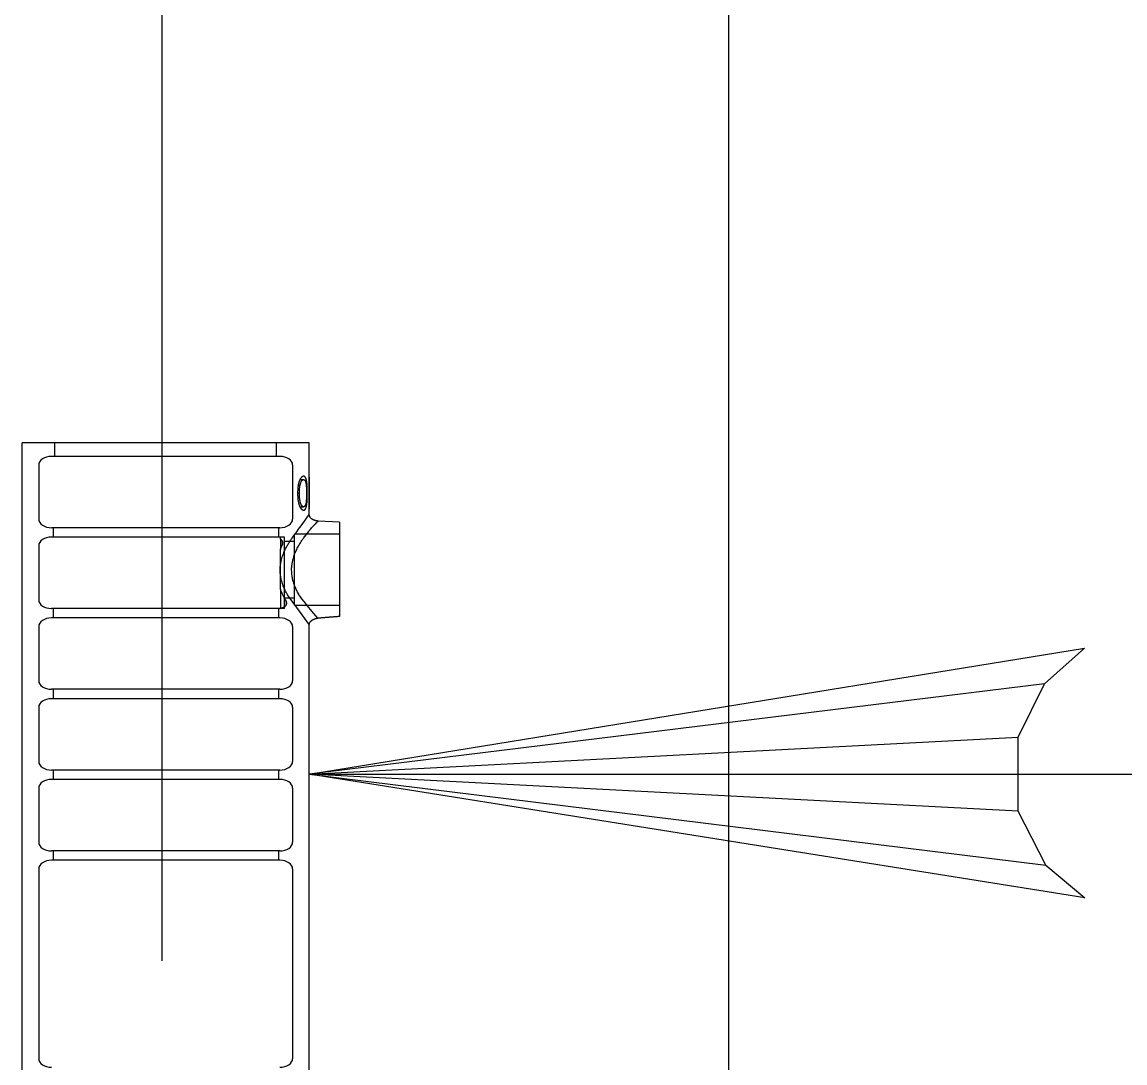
# Model space of a CAD drawing. Extents: x 641328 to 643024, y 298283 to 300065.
# Drawn here: x 641583.84 to 641589.24, y 299969.87 to 299974.96 of the extents above; entities that cross this region are included whole.
import ezdxf

# ---------------------------------------------------------------- set-up
doc = ezdxf.new("R2010")
doc.units = 0
doc.layers.add('2', color=7, linetype='Continuous')

msp = doc.modelspace()

# ---------------------------------------------------------------- linework, layer by layer
at = {"layer": '2'}
for p, q in [((641587.3002, 299904.9678), (641587.3002, 299987.3978)), ((641584.524, 299970.3657), (641584.524, 299978.1398)), ((641583.8377, 299967.4315), (641583.8377, 299972.9028)), ((641585.2447, 299972.9028), (641583.8377, 299972.9028)), ((641583.9985, 299972.8368), (641583.9985, 299972.9028)), ((641585.0839, 299972.8368), (641585.0839, 299972.9028)), ((641585.2447, 299972.5936), (641585.2447, 299972.9028)), ((641585.1002, 299972.8368), (641583.9822, 299972.8368)), ((641583.9194, 299972.7949), (641583.9194, 299972.5291)), ((641585.163, 299972.7949), (641585.163, 299972.5291)), ((641585.1988, 299972.7231), (641585.2166, 299972.7231)), ((641585.2441, 299972.7353), (641585.2441, 299972.5774)), ((641585.2447, 299972.7353), (641585.2441, 299972.7353)), ((641585.2447, 299972.5936), (641585.2447, 299972.7353)), ((641585.1903, 299972.696), (641585.1997, 299972.696)), ((641585.1875, 299972.6563), (641585.1962, 299972.6563)), ((641585.231, 299972.6564), (641585.2349, 299972.6564)), ((641585.1989, 299972.5896), (641585.2166, 299972.5896)), ((641585.2441, 299972.5936), (641585.2447, 299972.5936)), ((641585.2441, 299972.5774), (641585.2447, 299972.5774)), ((641585.2447, 299972.5936), (641585.2447, 299972.5936)), ((641585.2447, 299972.5513), (641585.2447, 299972.5774)), ((641585.3931, 299972.5139), (641585.2874, 299972.5201)), ((641585.3931, 299972.5139), (641585.3931, 299972.4392)), ((641585.1002, 299972.4872), (641583.9822, 299972.4872)), ((641583.9893, 299972.4872), (641583.9893, 299972.4411)), ((641585.0932, 299972.4872), (641585.0932, 299972.4411)), ((641585.172, 299972.4578), (641585.3931, 299972.4578)), ((641585.172, 299972.283), (641585.172, 299972.4578)), ((641585.3931, 299972.4578), (641585.3931, 299972.4392)), ((641583.9194, 299972.3992), (641583.9194, 299972.1334)), ((641585.1002, 299972.4411), (641583.9822, 299972.4411)), ((641585.1229, 299972.4411), (641585.1028, 299972.4411)), ((641585.1028, 299972.4318), (641585.1028, 299972.3801)), ((641585.1229, 299972.2663), (641585.1229, 299972.4411)), ((641585.1229, 299972.4221), (641585.172, 299972.4221)), ((641585.3931, 299972.4392), (641585.3931, 299972.0522)), ((641585.1028, 299972.1859), (641585.1028, 299972.3801)), ((641585.172, 299972.1082), (641585.172, 299972.283)), ((641585.1229, 299972.0915), (641585.1229, 299972.2663)), ((641585.1028, 299972.1859), (641585.1028, 299972.0923)), ((641585.1229, 299972.1439), (641585.172, 299972.1439)), ((641585.1002, 299972.0915), (641583.9822, 299972.0915)), ((641583.9893, 299972.0915), (641583.9893, 299972.0453)), ((641585.0932, 299972.0915), (641585.0932, 299972.0453)), ((641585.1229, 299972.0915), (641585.1028, 299972.0915)), ((641585.172, 299972.1082), (641585.3931, 299972.1082)), ((641585.1002, 299972.0453), (641583.9822, 299972.0453)), ((641585.2447, 299967.4315), (641585.2447, 299972.0125)), ((641583.9194, 299972.0034), (641583.9194, 299971.7376)), ((641585.163, 299972.0034), (641585.163, 299971.7376)), ((641585.2447, 299971.2802), (641589.0419, 299971.898)), ((641589.0419, 299971.898), (641588.8451, 299971.7225)), ((641585.1002, 299971.6957), (641583.9822, 299971.6957)), ((641583.9893, 299971.6957), (641583.9893, 299971.6496)), ((641585.0932, 299971.6957), (641585.0932, 299971.6496)), ((641588.8451, 299971.7225), (641585.2447, 299971.2802)), ((641588.7167, 299971.461), (641588.8451, 299971.7225)), ((641585.1002, 299971.6496), (641583.9822, 299971.6496)), ((641583.9194, 299971.6077), (641583.9194, 299971.3419)), ((641585.163, 299971.6077), (641585.163, 299971.3419)), ((641585.2447, 299971.2802), (641588.7167, 299971.461)), ((641588.7174, 299971.0993), (641588.7167, 299971.461)), ((641585.1002, 299971.3), (641583.9822, 299971.3)), ((641583.9893, 299971.3), (641583.9893, 299971.2538)), ((641585.0932, 299971.3), (641585.0932, 299971.2538)), ((641585.2447, 299971.2802), (641588.7171, 299971.2803)), ((641585.2447, 299971.2802), (641597.0083, 299971.2802)), ((641588.7174, 299971.0993), (641585.2447, 299971.2802)), ((641585.2447, 299971.2802), (641588.8522, 299970.8339)), ((641589.044, 299970.6734), (641585.2447, 299971.2802)), ((641583.9194, 299971.212), (641583.9194, 299970.9461)), ((641585.1002, 299971.2538), (641583.9822, 299971.2538)), ((641585.163, 299971.212), (641585.163, 299970.9461)), ((641588.8522, 299970.8339), (641588.7174, 299971.0993)), ((641585.1002, 299970.9043), (641583.9822, 299970.9043)), ((641583.9893, 299970.9043), (641583.9893, 299970.8581)), ((641585.0932, 299970.9043), (641585.0932, 299970.8581)), ((641585.1002, 299970.8581), (641583.9822, 299970.8581)), ((641588.8522, 299970.8339), (641589.044, 299970.6734)), ((641583.9194, 299970.8162), (641583.9194, 299969.886)), ((641585.163, 299970.8162), (641585.163, 299969.886))]:
    msp.add_line(p, q, dxfattribs=at)
for centre, start_param, end_param in [((641583.9822, 299972.7949), 4.712389, 6.283185), ((641585.1002, 299972.7949), 3.141593, 4.712389), ((641583.9822, 299972.5291), 6.283185, 7.853982), ((641585.1002, 299972.5291), 1.570796, 3.141593), ((641583.9822, 299972.3992), 4.712389, 6.283185), ((641585.1002, 299972.3992), 4.671483, 4.712389), ((641583.9822, 299972.1334), 0, 1.570796), ((641585.1002, 299972.1334), 1.570796, 1.611583), ((641583.9822, 299972.0034), 4.712389, 6.283185), ((641585.1002, 299972.0034), 3.141593, 4.712389), ((641583.9822, 299971.7376), 0, 1.570796), ((641585.1002, 299971.7376), 1.570796, 3.141593), ((641583.9822, 299971.6077), 4.712389, 6.283185), ((641585.1002, 299971.6077), 3.141593, 4.712389), ((641583.9822, 299971.3419), 6.283185, 7.853982), ((641585.1002, 299971.3419), 1.570796, 3.141593), ((641583.9822, 299971.212), 4.712389, 6.283185), ((641585.1002, 299971.212), 3.141593, 4.712389), ((641583.9822, 299970.9461), 0, 1.570796), ((641585.1002, 299970.9461), 1.570796, 3.141593), ((641583.9822, 299970.8162), 4.712389, 6.283185), ((641585.1002, 299970.8162), 3.141593, 4.712389), ((641583.9822, 299969.886), 0, 1.570796), ((641585.1002, 299969.886), 1.570796, 3.141593)]:
    msp.add_ellipse(centre, major_axis=(-0.0628, 0), ratio=0.666667, start_param=start_param, end_param=end_param, dxfattribs=at)
for points, degree in [([(641585.2168, 299972.7393), (641585.2163, 299972.7393), (641585.2158, 299972.7393), (641585.2148, 299972.7391), (641585.2143, 299972.739), (641585.2127, 299972.7385), (641585.2117, 299972.7381), (641585.2096, 299972.7368), (641585.2085, 299972.736), (641585.2064, 299972.7341), (641585.2054, 299972.733), (641585.2034, 299972.7306), (641585.2024, 299972.7292), (641585.2005, 299972.7262), (641585.1996, 299972.7246), (641585.1978, 299972.7211), (641585.197, 299972.7193), (641585.1955, 299972.7154), (641585.1948, 299972.7134), (641585.1935, 299972.7093), (641585.1929, 299972.7072), (641585.1917, 299972.7029), (641585.1912, 299972.7007), (641585.1904, 299972.6962), (641585.19, 299972.6939), (641585.1893, 299972.6893), (641585.189, 299972.687), (641585.1885, 299972.6823), (641585.1883, 299972.68), (641585.188, 299972.6753), (641585.1879, 299972.673), (641585.1876, 299972.6659), (641585.1875, 299972.6612), (641585.1875, 299972.6564)], 3), ([(641585.1997, 299972.696), (641585.2, 299972.6979), (641585.2004, 299972.6997), (641585.2014, 299972.7033), (641585.2019, 299972.705), (641585.2036, 299972.71), (641585.205, 299972.7129), (641585.2081, 299972.7178), (641585.2097, 299972.7197), (641585.2123, 299972.7218), (641585.2132, 299972.7223), (641585.2149, 299972.723), (641585.2158, 299972.7231), (641585.2166, 299972.7231)], 3), ([(641585.2166, 299972.7231), (641585.2174, 299972.723), (641585.2181, 299972.723), (641585.2196, 299972.7224), (641585.2203, 299972.7219), (641585.2216, 299972.7208), (641585.2223, 299972.72), (641585.2235, 299972.7184), (641585.224, 299972.7174), (641585.2251, 299972.7153), (641585.2256, 299972.7141), (641585.2265, 299972.7116), (641585.2269, 299972.7102), (641585.2276, 299972.7074), (641585.228, 299972.7059), (641585.2286, 299972.7027), (641585.2288, 299972.701), (641585.2295, 299972.6961), (641585.2299, 299972.6926), (641585.2303, 299972.6873), (641585.2304, 299972.6855), (641585.2305, 299972.6818), (641585.2306, 299972.68), (641585.2308, 299972.6746), (641585.2309, 299972.671), (641585.231, 299972.6637), (641585.231, 299972.66), (641585.231, 299972.6563)], 3), ([(641585.2349, 299972.6564), (641585.2349, 299972.6611), (641585.2349, 299972.6657), (641585.2348, 299972.675), (641585.2347, 299972.6796), (641585.2343, 299972.6889), (641585.2341, 299972.6934), (641585.2334, 299972.7023), (641585.233, 299972.7066), (641585.2318, 299972.715), (641585.2311, 299972.7189), (641585.2297, 299972.7243), (641585.2292, 299972.726), (641585.2281, 299972.729), (641585.2275, 299972.7304), (641585.2261, 299972.7329), (641585.2254, 299972.734), (641585.2239, 299972.736), (641585.2231, 299972.7368), (641585.2215, 299972.7381), (641585.2206, 299972.7386), (641585.2192, 299972.739), (641585.2187, 299972.7392), (641585.2178, 299972.7393), (641585.2173, 299972.7393), (641585.2168, 299972.7393)], 3), ([(641585.1962, 299972.6563), (641585.1962, 299972.6597), (641585.1963, 299972.6631), (641585.1965, 299972.6698), (641585.1967, 299972.6732), (641585.1972, 299972.6799), (641585.1976, 299972.6832), (641585.1985, 299972.6897), (641585.1991, 299972.6929), (641585.1997, 299972.696)], 3), ([(641585.1875, 299972.6564), (641585.1875, 299972.6517), (641585.1876, 299972.6469), (641585.188, 299972.6374), (641585.1883, 299972.6327), (641585.1893, 299972.6233), (641585.1899, 299972.6187), (641585.1913, 299972.6121), (641585.1917, 299972.6099), (641585.1929, 299972.6056), (641585.1935, 299972.6034), (641585.1948, 299972.5993), (641585.1955, 299972.5973), (641585.197, 299972.5935), (641585.1978, 299972.5916), (641585.1996, 299972.5882), (641585.2005, 299972.5865), (641585.2024, 299972.5835), (641585.2034, 299972.5821), (641585.2054, 299972.5797), (641585.2064, 299972.5786), (641585.2085, 299972.5767), (641585.2096, 299972.5759), (641585.2117, 299972.5746), (641585.2127, 299972.5741), (641585.2143, 299972.5737), (641585.2148, 299972.5735), (641585.2158, 299972.5734), (641585.2163, 299972.5734), (641585.2168, 299972.5734)], 3), ([(641585.2166, 299972.5896), (641585.2158, 299972.5897), (641585.215, 299972.5897), (641585.2135, 299972.5903), (641585.2127, 299972.5907), (641585.2111, 299972.5919), (641585.2103, 299972.5927), (641585.2088, 299972.5943), (641585.208, 299972.5953), (641585.2059, 299972.5984), (641585.2045, 299972.601), (641585.2022, 299972.6067), (641585.2012, 299972.61), (641585.1996, 299972.6166), (641585.1989, 299972.62), (641585.1978, 299972.627), (641585.1974, 299972.6307), (641585.1969, 299972.6361), (641585.1968, 299972.638), (641585.1966, 299972.6416), (641585.1965, 299972.6435), (641585.1963, 299972.649), (641585.1962, 299972.6527), (641585.1962, 299972.6563)], 3), ([(641585.231, 299972.6563), (641585.231, 299972.6527), (641585.231, 299972.649), (641585.2309, 299972.6417), (641585.2308, 299972.6381), (641585.2306, 299972.6326), (641585.2305, 299972.6308), (641585.2304, 299972.6272), (641585.2303, 299972.6255), (641585.23, 299972.6219), (641585.2299, 299972.6202), (641585.2295, 299972.6167), (641585.2293, 299972.615), (641585.2286, 299972.61), (641585.228, 299972.6068), (641585.2269, 299972.6024), (641585.2265, 299972.601), (641585.2256, 299972.5985), (641585.2251, 299972.5973), (641585.2235, 299972.5942), (641585.2223, 299972.5925), (641585.2203, 299972.5907), (641585.2196, 299972.5903), (641585.2181, 299972.5897), (641585.2174, 299972.5897), (641585.2166, 299972.5896)], 3), ([(641585.2168, 299972.5734), (641585.2173, 299972.5734), (641585.2178, 299972.5734), (641585.2187, 299972.5735), (641585.2192, 299972.5737), (641585.2206, 299972.5741), (641585.2215, 299972.5746), (641585.2231, 299972.5759), (641585.224, 299972.5767), (641585.2255, 299972.5787), (641585.2262, 299972.5798), (641585.2275, 299972.5823), (641585.2281, 299972.5838), (641585.2292, 299972.5869), (641585.2297, 299972.5885), (641585.2306, 299972.5921), (641585.231, 299972.594), (641585.2318, 299972.5979), (641585.2321, 299972.5999), (641585.233, 299972.6061), (641585.2334, 299972.6105), (641585.2339, 299972.6172), (641585.2341, 299972.6195), (641585.2343, 299972.6241), (641585.2344, 299972.6263), (641585.2347, 299972.6332), (641585.2348, 299972.6379), (641585.2349, 299972.6471), (641585.2349, 299972.6518), (641585.2349, 299972.6564)], 3), ([(641585.2446, 299972.5774), (641585.2445, 299972.5828), (641585.2443, 299972.5882), (641585.2442, 299972.5936)], 3), ([(641585.2447, 299972.0125), (641585.14, 299972.155), (641585.1345, 299972.1646), (641585.1259, 299972.1814), (641585.1227, 299972.1884), (641585.1181, 299972.1993), (641585.1167, 299972.2031), (641585.114, 299972.2105), (641585.1127, 299972.2143), (641585.1069, 299972.2333), (641585.1038, 299972.2489), (641585.1013, 299972.2814), (641585.1021, 299972.2975), (641585.1054, 299972.3173), (641585.1062, 299972.3212), (641585.1079, 299972.3291), (641585.1089, 299972.333), (641585.1122, 299972.3446), (641585.1147, 299972.3521), (641585.1204, 299972.3668), (641585.1235, 299972.374), (641585.1303, 299972.388), (641585.1339, 299972.3948), (641585.1451, 299972.4145), (641585.1531, 299972.4266), (641585.1652, 299972.4435), (641585.1693, 299972.449), (641585.1742, 299972.4554), (641585.1752, 299972.4566), (641585.2447, 299972.5513)], 3), ([(641585.286, 299972.0437), (641585.2001, 299972.1484), (641585.1925, 299972.1611), (641585.1821, 299972.1814), (641585.1788, 299972.1884), (641585.1743, 299972.1993), (641585.1729, 299972.2031), (641585.1702, 299972.2105), (641585.1689, 299972.2143), (641585.1631, 299972.2333), (641585.1599, 299972.2489), (641585.1575, 299972.2814), (641585.1583, 299972.2975), (641585.1616, 299972.3173), (641585.1623, 299972.3212), (641585.1641, 299972.3291), (641585.1651, 299972.333), (641585.1683, 299972.3446), (641585.1709, 299972.3521), (641585.1766, 299972.3668), (641585.1797, 299972.374), (641585.1865, 299972.388), (641585.1901, 299972.3948), (641585.2013, 299972.4145), (641585.2093, 299972.4266), (641585.2214, 299972.4435), (641585.2254, 299972.449), (641585.2334, 299972.4593), (641585.2373, 299972.4642), (641585.2487, 299972.478), (641585.2558, 299972.4861), (641585.2653, 299972.4967), (641585.2682, 299972.4999), (641585.2736, 299972.5056), (641585.2759, 299972.5081), (641585.2821, 299972.5146), (641585.285, 299972.5176), (641585.2879, 299972.5205), (641585.2877, 299972.5204), (641585.2854, 299972.5179), (641585.2842, 299972.5168), (641585.2819, 299972.5144), (641585.2811, 299972.5135), (641585.2792, 299972.5116), (641585.2782, 299972.5105), (641585.2728, 299972.5048), (641585.2673, 299972.4989), (641585.2576, 299972.4881), (641585.2541, 299972.4842), (641585.247, 299972.4758), (641585.2432, 299972.4714), (641585.2356, 299972.462), (641585.2316, 299972.4571), (641585.2237, 299972.4466), (641585.2196, 299972.4411), (641585.2155, 299972.4354)], 3), ([(641585.2874, 299972.5201), (641585.2845, 299972.5202), (641585.2817, 299972.5206), (641585.2789, 299972.5211), (641585.2761, 299972.5217), (641585.2734, 299972.5224), (641585.2708, 299972.5232), (641585.2682, 299972.5241), (641585.2657, 299972.5251), (641585.2634, 299972.5263), (641585.2611, 299972.5274), (641585.259, 299972.5288), (641585.257, 299972.5302), (641585.2551, 299972.5316), (641585.2533, 299972.5332), (641585.2518, 299972.5348), (641585.2503, 299972.5364), (641585.249, 299972.5382), (641585.2479, 299972.54), (641585.2469, 299972.5418), (641585.2461, 299972.5437), (641585.2455, 299972.5456), (641585.245, 299972.5475), (641585.2447, 299972.5494), (641585.2447, 299972.5513)], 3), ([(641585.1761, 299972.4578), (641585.1746, 299972.4559), (641585.173, 299972.4539), (641585.1675, 299972.4466), (641585.1634, 299972.4411), (641585.1594, 299972.4354)], 3), ([(641585.1028, 299972.441), (641585.1028, 299972.441), (641585.1028, 299972.4411), (641585.1028, 299972.441)], 2), ([(641585.1028, 299972.441), (641585.1028, 299972.4411), (641585.1028, 299972.441), (641585.1028, 299972.441)], 2), ([(641585.1028, 299972.4318), (641585.1028, 299972.4333), (641585.1028, 299972.4345), (641585.1028, 299972.4365), (641585.1028, 299972.4373), (641585.1028, 299972.4392), (641585.1028, 299972.4398), (641585.1028, 299972.4407), (641585.1028, 299972.4408), (641585.1028, 299972.441), (641585.1028, 299972.441), (641585.1028, 299972.441)], 3), ([(641585.1109, 299972.3992), (641585.1123, 299972.4022), (641585.1131, 299972.4051), (641585.114, 299972.411), (641585.1139, 299972.4139), (641585.1127, 299972.4195), (641585.1115, 299972.4222), (641585.1081, 299972.4272), (641585.1058, 299972.4297), (641585.1028, 299972.4318)], 3), ([(641585.1028, 299972.4318), (641585.1058, 299972.4297), (641585.1081, 299972.4273), (641585.1115, 299972.4222), (641585.1127, 299972.4195), (641585.1139, 299972.4139), (641585.114, 299972.4111), (641585.1131, 299972.4052), (641585.1123, 299972.4022), (641585.1109, 299972.3992)], 3), ([(641585.1028, 299972.3801), (641585.1054, 299972.3867), (641585.1081, 299972.3931), (641585.1109, 299972.3992)], 2), ([(641585.1282, 299972.1334), (641585.1239, 299972.1408), (641585.1195, 299972.149), (641585.1108, 299972.1667), (641585.1066, 299972.176), (641585.1028, 299972.1859)], 3), ([(641585.1028, 299972.0923), (641585.1051, 299972.0926), (641585.1071, 299972.093), (641585.1109, 299972.0939), (641585.1126, 299972.0944), (641585.1172, 299972.0961), (641585.1196, 299972.0973), (641585.1239, 299972.1001), (641585.1257, 299972.1016), (641585.1286, 299972.1047), (641585.1297, 299972.1064), (641585.1324, 299972.1118), (641585.1331, 299972.1157), (641585.1323, 299972.1242), (641585.1309, 299972.1287), (641585.1282, 299972.1334)], 3), ([(641585.1282, 299972.1334), (641585.1309, 299972.1287), (641585.1323, 299972.1242), (641585.1329, 299972.1178), (641585.1328, 299972.1158), (641585.1321, 299972.1118), (641585.1315, 299972.11), (641585.1297, 299972.1064), (641585.1286, 299972.1048), (641585.1257, 299972.1016), (641585.1239, 299972.1001), (641585.1197, 299972.0973), (641585.1172, 299972.0961), (641585.1126, 299972.0944), (641585.1109, 299972.0939), (641585.1072, 299972.093), (641585.1051, 299972.0926), (641585.1028, 299972.0923)], 3), ([(641585.1028, 299972.0915), (641585.1028, 299972.0915), (641585.1028, 299972.0915), (641585.1028, 299972.0917), (641585.1028, 299972.0919), (641585.1028, 299972.0923)], 3), ([(641585.1028, 299972.0915), (641585.1028, 299972.0915), (641585.1028, 299972.0915), (641585.1028, 299972.0915)], 2), ([(641585.1028, 299972.0915), (641585.1028, 299972.0915), (641585.1028, 299972.0915), (641585.1028, 299972.0915)], 2), ([(641585.2447, 299972.0125), (641585.2447, 299972.0144), (641585.245, 299972.0163), (641585.2455, 299972.0182), (641585.246, 299972.0201), (641585.2468, 299972.0219), (641585.2478, 299972.0237), (641585.2488, 299972.0254), (641585.25, 299972.0271), (641585.2515, 299972.0288), (641585.253, 299972.0304), (641585.2547, 299972.0319), (641585.2565, 299972.0333), (641585.2584, 299972.0347), (641585.2605, 299972.0361), (641585.2627, 299972.0372), (641585.2649, 299972.0384), (641585.2673, 299972.0394), (641585.2698, 299972.0403), (641585.2724, 299972.0412), (641585.275, 299972.0419), (641585.2777, 299972.0425), (641585.2804, 299972.0431), (641585.2832, 299972.0435), (641585.286, 299972.0437)], 3), ([(641585.3931, 299972.0522), (641585.3574, 299972.0495), (641585.3217, 299972.0467), (641585.286, 299972.0437)], 2)]:
    msp.add_open_spline(points, degree=degree, dxfattribs=at)

doc.saveas('drawing.dxf')
